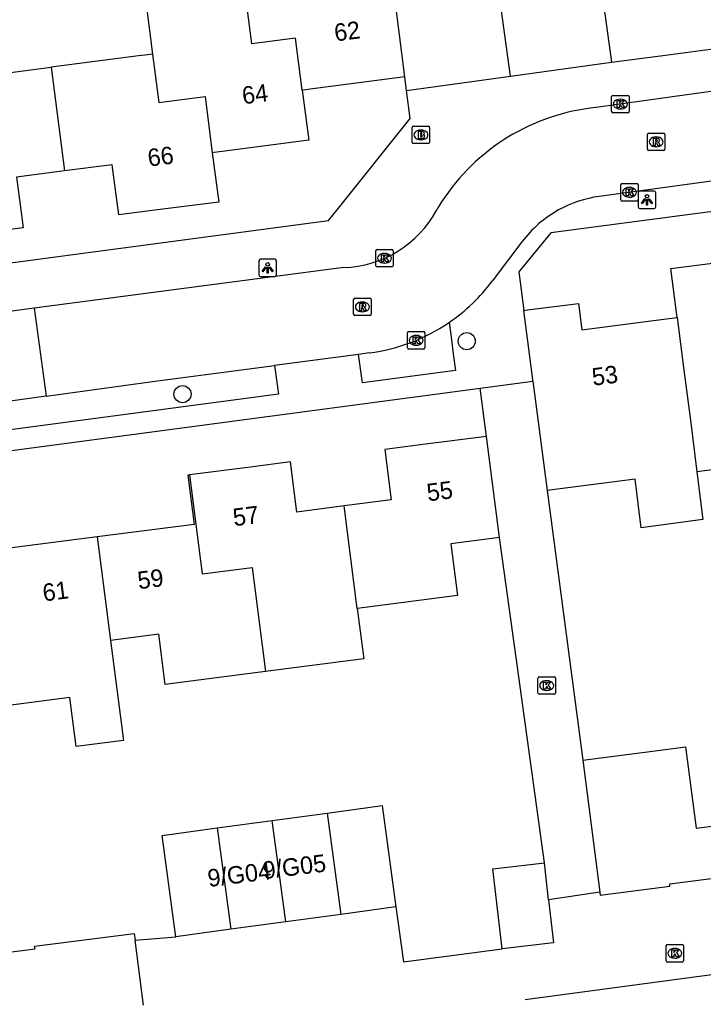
# Model space of a CAD drawing. Extents: x 158474 to 159560, y 388525 to 389605.
# Drawn here: x 159327.3 to 159366.5, y 388954.8 to 389010.9 of the extents above; entities that cross this region are included whole.
import ezdxf

# ---------------------------------------------------------------- set-up
doc = ezdxf.new("R2010")
doc.units = 0
for name, color, linetype in [('IMGEO_Boom', 7, 'Continuous'), ('IMGEO_Brandkraan', 7, 'Continuous'), ('IMGEO_Kolk', 7, 'Continuous'), ('IMGEO_Lichtpunt', 7, 'Continuous'), ('IMGEO_Muur', 7, 'Continuous'), ('IMGEO_Pand', 7, 'Continuous'), ('IMGEO_Pand_nummerreeks', 7, 'Continuous'), ('IMGEO_Rijbaan_lokaal_open', 7, 'Continuous'), ('IMGEO_Rioolput', 7, 'Continuous'), ('IMGEO_Voetpad_open', 7, 'Continuous')]:
    doc.layers.add(name, color=color, linetype=linetype)

msp = doc.modelspace()

# ---------------------------------------------------------------- linework, layer by layer
at = {"layer": 'IMGEO_Boom'}
for centre in [(159352.928, 388992.487), (159336.65, 388989.449)]:
    msp.add_circle(centre, 0.489, dxfattribs=at)
at = {"layer": 'IMGEO_Brandkraan'}
for p, q in [((159349.804, 389003.87), (159349.804, 389004.722)), ((159349.879, 389004.796), (159350.731, 389004.796)), ((159350.292, 389004.576), (159350.317, 389004.576)), ((159350.805, 389004.722), (159350.805, 389003.87)), ((159350.315, 389004.016), (159350.29, 389004.016)), ((159350.731, 389003.796), (159349.879, 389003.796))]:
    msp.add_line(p, q, dxfattribs=at)
for points in [[(159349.804, 389003.87), (159349.804, 389004.722)], [(159349.879, 389004.796), (159350.731, 389004.796)], [(159350.152, 389004.496), (159350.152, 389004.096), (159350.365, 389004.096)], [(159350.383, 389004.496), (159350.152, 389004.496)], [(159350.805, 389004.722), (159350.805, 389003.87)], [(159350.331, 389004.415), (159350.277, 389004.415), (159350.277, 389004.339)], [(159350.277, 389004.339), (159350.33, 389004.339)], [(159350.339, 389004.263), (159350.277, 389004.263), (159350.277, 389004.182)], [(159350.277, 389004.182), (159350.339, 389004.182)], [(159350.731, 389003.796), (159349.879, 389003.796)]]:
    msp.add_lwpolyline(points, dxfattribs=at)
for centre, radius, start, end in [((159349.881, 389004.72), 0.0765, 91.552, 178.448), ((159349.881, 389004.72), 0.0765, 91.552, 178.448), ((159350.387, 389004.351), 0.145, 59.4692, 91.5367), ((159350.729, 389004.72), 0.0765, 1.552, 88.448), ((159350.729, 389004.72), 0.0765, 1.552, 88.448), ((159350.332, 389004.377), 0.0379, 267.8285, 90.9355), ((159350.34, 389004.222), 0.0404, 269.8759, 90.5077), ((159350.371, 389004.347), 0.251, 268.6676, 293.5347), ((159350.412, 389004.398), 0.0922, 285.5137, 58.1501), ((159350.417, 389004.206), 0.105, 301.3115, 78.989), ((159349.881, 389003.872), 0.0765, 181.552, 268.448), ((159349.881, 389003.872), 0.0765, 181.552, 268.448), ((159350.729, 389003.872), 0.0765, 271.552, 358.448), ((159350.729, 389003.872), 0.0765, 271.552, 358.448)]:
    msp.add_arc(centre, radius, start, end, dxfattribs=at)
for centre, major_axis, ratio, start_param, end_param in [((159350.291, 389004.296), (-0.387, 0.002), 0.722429, 4.712389, 7.853982), ((159350.316, 389004.296), (-0.39, 0.002), 0.717154, 1.570796, 4.712389)]:
    msp.add_ellipse(centre, major_axis=major_axis, ratio=ratio, start_param=start_param, end_param=end_param, dxfattribs=at)
at = {"layer": 'IMGEO_Kolk'}
for p, q in [((159361.226, 389005.635), (159361.226, 389006.487)), ((159361.301, 389006.561), (159362.153, 389006.561)), ((159361.714, 389006.341), (159361.739, 389006.341)), ((159362.227, 389006.487), (159362.227, 389005.635)), ((159361.737, 389005.781), (159361.712, 389005.781)), ((159362.153, 389005.561), (159361.301, 389005.561)), ((159361.747, 389000.585), (159361.747, 389001.437)), ((159361.822, 389001.511), (159362.674, 389001.511)), ((159362.235, 389001.291), (159362.26, 389001.291)), ((159362.748, 389001.437), (159362.748, 389000.585)), ((159362.258, 389000.731), (159362.233, 389000.731)), ((159362.674, 389000.511), (159361.822, 389000.511)), ((159347.72, 388996.807), (159347.72, 388997.659)), ((159347.795, 388997.733), (159348.647, 388997.733)), ((159348.208, 388997.513), (159348.233, 388997.513)), ((159348.721, 388997.659), (159348.721, 388996.807)), ((159348.647, 388996.733), (159347.795, 388996.733)), ((159348.231, 388996.953), (159348.206, 388996.953)), ((159349.531, 388992.109), (159349.531, 388992.961)), ((159349.606, 388993.035), (159350.458, 388993.035)), ((159350.019, 388992.815), (159350.044, 388992.815)), ((159350.532, 388992.961), (159350.532, 388992.109)), ((159350.042, 388992.255), (159350.017, 388992.255)), ((159350.458, 388992.035), (159349.606, 388992.035)), ((159357.01, 388972.337), (159357.01, 388973.189)), ((159357.085, 388973.263), (159357.937, 388973.263)), ((159358.011, 388973.189), (159358.011, 388972.337)), ((159357.498, 388973.043), (159357.523, 388973.043)), ((159357.937, 388972.263), (159357.085, 388972.263)), ((159357.521, 388972.483), (159357.496, 388972.483)), ((159364.347, 388957.006), (159364.347, 388957.858)), ((159364.422, 388957.932), (159365.274, 388957.932)), ((159364.835, 388957.712), (159364.86, 388957.712)), ((159365.348, 388957.858), (159365.348, 388957.006)), ((159365.274, 388956.932), (159364.422, 388956.932)), ((159364.858, 388957.152), (159364.833, 388957.152))]:
    msp.add_line(p, q, dxfattribs=at)
for points in [[(159361.226, 389005.635), (159361.226, 389006.487)], [(159361.301, 389006.561), (159362.153, 389006.561)], [(159361.547, 389006.261), (159361.67, 389006.261), (159361.67, 389006.11), (159361.8, 389006.261), (159361.964, 389006.261), (159361.818, 389006.11), (159361.971, 389005.861), (159361.819, 389005.861), (159361.734, 389006.025), (159361.67, 389005.958), (159361.67, 389005.861), (159361.547, 389005.861), (159361.547, 389006.261)], [(159362.227, 389006.487), (159362.227, 389005.635)], [(159362.153, 389005.561), (159361.301, 389005.561)], [(159361.747, 389000.585), (159361.747, 389001.437)], [(159361.822, 389001.511), (159362.674, 389001.511)], [(159362.068, 389001.211), (159362.191, 389001.211), (159362.191, 389001.06), (159362.321, 389001.211), (159362.485, 389001.211), (159362.339, 389001.06), (159362.492, 389000.811), (159362.34, 389000.811), (159362.255, 389000.975), (159362.191, 389000.908), (159362.191, 389000.811), (159362.068, 389000.811), (159362.068, 389001.211)], [(159362.748, 389001.437), (159362.748, 389000.585)], [(159362.674, 389000.511), (159361.822, 389000.511)], [(159347.72, 388996.807), (159347.72, 388997.659)], [(159347.795, 388997.733), (159348.647, 388997.733)], [(159348.041, 388997.433), (159348.164, 388997.433), (159348.164, 388997.282), (159348.294, 388997.433), (159348.458, 388997.433), (159348.312, 388997.282), (159348.465, 388997.033), (159348.313, 388997.033), (159348.228, 388997.197), (159348.164, 388997.13), (159348.164, 388997.033), (159348.041, 388997.033), (159348.041, 388997.433)], [(159348.721, 388997.659), (159348.721, 388996.807)], [(159348.647, 388996.733), (159347.795, 388996.733)], [(159349.531, 388992.109), (159349.531, 388992.961)], [(159349.606, 388993.035), (159350.458, 388993.035)], [(159349.852, 388992.735), (159349.975, 388992.735), (159349.975, 388992.584), (159350.105, 388992.735), (159350.269, 388992.735), (159350.123, 388992.584), (159350.276, 388992.335), (159350.124, 388992.335), (159350.039, 388992.499), (159349.975, 388992.432), (159349.975, 388992.335), (159349.852, 388992.335), (159349.852, 388992.735)], [(159350.532, 388992.961), (159350.532, 388992.109)], [(159350.458, 388992.035), (159349.606, 388992.035)], [(159357.01, 388972.337), (159357.01, 388973.189)], [(159357.085, 388973.263), (159357.937, 388973.263)], [(159358.011, 388973.189), (159358.011, 388972.337)], [(159357.331, 388972.963), (159357.454, 388972.963), (159357.454, 388972.812), (159357.584, 388972.963), (159357.748, 388972.963), (159357.602, 388972.812), (159357.755, 388972.563), (159357.603, 388972.563), (159357.518, 388972.727), (159357.454, 388972.66), (159357.454, 388972.563), (159357.331, 388972.563), (159357.331, 388972.963)], [(159357.937, 388972.263), (159357.085, 388972.263)], [(159364.347, 388957.006), (159364.347, 388957.858)], [(159364.422, 388957.932), (159365.274, 388957.932)], [(159364.668, 388957.632), (159364.791, 388957.632), (159364.791, 388957.481), (159364.921, 388957.632), (159365.085, 388957.632), (159364.939, 388957.481), (159365.092, 388957.232), (159364.94, 388957.232), (159364.855, 388957.396), (159364.791, 388957.329), (159364.791, 388957.232), (159364.668, 388957.232), (159364.668, 388957.632)], [(159365.348, 388957.858), (159365.348, 388957.006)], [(159365.274, 388956.932), (159364.422, 388956.932)]]:
    msp.add_lwpolyline(points, dxfattribs=at)
for centre, start, end in [((159361.303, 389006.485), 91.552, 178.448), ((159361.303, 389006.485), 91.552, 178.448), ((159362.151, 389006.485), 1.552, 88.448), ((159362.151, 389006.485), 1.552, 88.448), ((159361.303, 389005.637), 181.552, 268.448), ((159361.303, 389005.637), 181.552, 268.448), ((159362.151, 389005.637), 271.552, 358.448), ((159362.151, 389005.637), 271.552, 358.448), ((159361.824, 389001.435), 91.552, 178.448), ((159361.824, 389001.435), 91.552, 178.448), ((159362.672, 389001.435), 1.552, 88.448), ((159362.672, 389001.435), 1.552, 88.448), ((159361.824, 389000.587), 181.552, 268.448), ((159361.824, 389000.587), 181.552, 268.448), ((159362.672, 389000.587), 271.552, 358.448), ((159362.672, 389000.587), 271.552, 358.448), ((159347.797, 388997.657), 91.552, 178.448), ((159347.797, 388997.657), 91.552, 178.448), ((159348.645, 388997.657), 1.552, 88.448), ((159348.645, 388997.657), 1.552, 88.448), ((159347.797, 388996.809), 181.552, 268.448), ((159347.797, 388996.809), 181.552, 268.448), ((159348.645, 388996.809), 271.552, 358.448), ((159348.645, 388996.809), 271.552, 358.448), ((159349.608, 388992.959), 91.552, 178.448), ((159349.608, 388992.959), 91.552, 178.448), ((159350.456, 388992.959), 1.552, 88.448), ((159350.456, 388992.959), 1.552, 88.448), ((159349.608, 388992.111), 181.552, 268.448), ((159349.608, 388992.111), 181.552, 268.448), ((159350.456, 388992.111), 271.552, 358.448), ((159350.456, 388992.111), 271.552, 358.448), ((159357.087, 388973.187), 91.552, 178.448), ((159357.087, 388973.187), 91.552, 178.448), ((159357.935, 388973.187), 1.552, 88.448), ((159357.935, 388973.187), 1.552, 88.448), ((159357.087, 388972.339), 181.552, 268.448), ((159357.087, 388972.339), 181.552, 268.448), ((159357.935, 388972.339), 271.552, 358.448), ((159357.935, 388972.339), 271.552, 358.448), ((159364.424, 388957.856), 91.552, 178.448), ((159364.424, 388957.856), 91.552, 178.448), ((159365.272, 388957.856), 1.552, 88.448), ((159365.272, 388957.856), 1.552, 88.448), ((159364.424, 388957.008), 181.552, 268.448), ((159364.424, 388957.008), 181.552, 268.448), ((159365.272, 388957.008), 271.552, 358.448), ((159365.272, 388957.008), 271.552, 358.448)]:
    msp.add_arc(centre, 0.0765, start, end, dxfattribs=at)
for centre, major_axis, ratio, start_param, end_param in [((159361.713, 389006.061), (-0.387, 0.002), 0.722429, 4.712389, 7.853982), ((159361.738, 389006.061), (-0.39, 0.002), 0.717154, 1.570796, 4.712389), ((159362.234, 389001.011), (-0.387, 0.002), 0.722429, 4.712389, 7.853982), ((159362.259, 389001.011), (-0.39, 0.002), 0.717154, 1.570796, 4.712389), ((159348.207, 388997.233), (-0.387, 0.002), 0.722429, 4.712389, 7.853982), ((159348.232, 388997.233), (-0.39, 0.002), 0.717154, 1.570796, 4.712389), ((159350.018, 388992.535), (-0.387, 0.002), 0.722429, 4.712389, 7.853982), ((159350.043, 388992.535), (-0.39, 0.002), 0.717154, 1.570796, 4.712389), ((159357.497, 388972.763), (-0.387, 0.002), 0.722429, 4.712389, 7.853982), ((159357.522, 388972.763), (-0.39, 0.002), 0.717154, 1.570796, 4.712389), ((159364.834, 388957.432), (-0.387, 0.002), 0.722429, 4.712389, 7.853982), ((159364.859, 388957.432), (-0.39, 0.002), 0.717154, 1.570796, 4.712389)]:
    msp.add_ellipse(centre, major_axis=major_axis, ratio=ratio, start_param=start_param, end_param=end_param, dxfattribs=at)
at = {"layer": 'IMGEO_Lichtpunt'}
for p, q in [((159362.754, 389000.982), (159362.754, 389000.175)), ((159362.754, 389000.982), (159362.754, 389000.175)), ((159363.656, 389001.077), (159362.848, 389001.077)), ((159363.656, 389001.077), (159362.848, 389001.077)), ((159363.75, 389000.175), (159363.75, 389000.982)), ((159363.75, 389000.175), (159363.75, 389000.982)), ((159362.848, 389000.081), (159363.656, 389000.081)), ((159362.848, 389000.081), (159363.656, 389000.081)), ((159341.028, 388997.085), (159341.028, 388996.278)), ((159341.028, 388997.085), (159341.028, 388996.278)), ((159341.93, 388997.18), (159341.122, 388997.18)), ((159341.93, 388997.18), (159341.122, 388997.18)), ((159342.024, 388996.278), (159342.024, 388997.085)), ((159342.024, 388996.278), (159342.024, 388997.085)), ((159341.122, 388996.184), (159341.93, 388996.184)), ((159341.122, 388996.184), (159341.93, 388996.184))]:
    msp.add_line(p, q, dxfattribs=at)
for points in [[(159363.128, 389000.646), (159363.167, 389000.618), (159362.979, 389000.356), (159362.941, 389000.383), (159363.128, 389000.646)], [(159363.23, 389000.598), (159363.277, 389000.598), (159363.277, 389000.276), (159363.23, 389000.276), (159363.23, 389000.598)], [(159363.34, 389000.618), (159363.378, 389000.645), (159363.565, 389000.383), (159363.526, 389000.355), (159363.34, 389000.618)], [(159341.402, 388996.749), (159341.441, 388996.721), (159341.253, 388996.459), (159341.215, 388996.486), (159341.402, 388996.749)], [(159341.504, 388996.701), (159341.551, 388996.701), (159341.551, 388996.379), (159341.504, 388996.379), (159341.504, 388996.701)], [(159341.614, 388996.721), (159341.652, 388996.748), (159341.839, 388996.486), (159341.8, 388996.458), (159341.614, 388996.721)]]:
    msp.add_lwpolyline(points, dxfattribs=at)
for centre in [(159363.253, 389000.78), (159341.527, 388996.883)]:
    msp.add_circle(centre, 0.0994, dxfattribs=at)
for centre, start, end in [((159362.848, 389000.982), 90, 180), ((159362.848, 389000.982), 90, 180), ((159363.656, 389000.982), 0, 90), ((159363.656, 389000.982), 0, 90), ((159362.848, 389000.175), 180, 270), ((159362.848, 389000.175), 180, 270), ((159363.656, 389000.175), 270, 0), ((159363.656, 389000.175), 270, 360), ((159341.122, 388997.085), 90, 180), ((159341.122, 388997.085), 90, 180), ((159341.93, 388997.085), 0, 90), ((159341.93, 388997.085), 0, 90), ((159341.122, 388996.278), 180, 270), ((159341.122, 388996.278), 180, 270), ((159341.93, 388996.278), 270, 0), ((159341.93, 388996.278), 270, 360)]:
    msp.add_arc(centre, 0.0946, start, end, dxfattribs=at)
at = {"layer": 'IMGEO_Muur'}
for points in [[(159364.304, 389008.867), (159367.743, 389009.328)], [(159361.221, 389008.454), (159364.304, 389008.867)], [(159355.835, 388973.809), (159354.813, 388981.239)]]:
    msp.add_lwpolyline(points, dxfattribs=at)
at = {"layer": 'IMGEO_Pand'}
for points in [[(159359.901, 389018.008), (159359.917, 389017.894), (159361.221, 389008.454)], [(159355.444, 389007.656), (159354.14, 389017.096), (159354.125, 389017.227)], [(159349.389, 389007.617), (159348.632, 389013.504)], [(159340.24, 389012.513), (159339.949, 389012.476), (159339.387, 389012.404), (159334.563, 389011.783), (159334.932, 389008.921)], [(159343.512, 389006.861), (159343.129, 389009.833), (159340.627, 389009.511), (159340.24, 389012.513)], [(159334.932, 389008.921), (159334.665, 389008.887), (159334.13, 389008.818), (159329.126, 389008.174)], [(159334.932, 389008.921), (159335.289, 389006.149), (159337.941, 389006.491), (159338.356, 389003.278)], [(159355.444, 389007.656), (159361.221, 389008.454)], [(159323.563, 389007.459), (159329.126, 389008.174)], [(159329.126, 389008.174), (159329.89, 389002.239)], [(159349.389, 389007.617), (159343.964, 389006.92), (159343.711, 389006.887), (159343.512, 389006.861)], [(159343.512, 389006.861), (159343.882, 389003.989), (159338.918, 389003.35), (159338.457, 389003.291), (159338.356, 389003.278)], [(159338.356, 389003.278), (159338.721, 389000.451), (159335.214, 389000), (159332.999, 388999.715), (159332.962, 389000), (159332.629, 389002.591), (159329.89, 389002.239)], [(159329.89, 389002.239), (159327.148, 389001.886), (159327.391, 389000), (159327.522, 388998.981), (159321.804, 388998.245), (159321.444, 389001.039)], [(159364.984, 388993.839), (159364.624, 388996.644), (159367.91, 388997.068), (159370.295, 388997.375), (159370.665, 388994.5), (159373.402, 388994.852)], [(159356.2, 388994.25), (159356.401, 388994.276), (159359.325, 388994.65), (159359.52, 388993.135), (159363.467, 388993.644), (159364.528, 388993.78), (159364.835, 388993.82), (159364.984, 388993.839)], [(159356.723, 388990.186), (159356.708, 388990.299), (159356.2, 388994.25)], [(159364.984, 388993.839), (159365.371, 388990.822), (159365.738, 388987.963), (159366.113, 388985.009)], [(159356.723, 388990.186), (159357.527, 388983.935)], [(159374.156, 388988.996), (159368.988, 388988.331), (159369.357, 388985.421), (159366.113, 388985.009)], [(159354.067, 388987.034), (159350.57, 388986.584), (159348.235, 388986.283), (159348.607, 388983.396), (159345.902, 388983.048)], [(159354.813, 388981.239), (159354.067, 388987.034)], [(159345.902, 388983.048), (159343.201, 388982.701), (159342.832, 388985.571), (159340.394, 388985.257), (159337.054, 388984.827)], [(159366.113, 388985.009), (159366.46, 388982.274), (159362.921, 388981.794), (159362.57, 388984.586), (159357.527, 388983.935)], [(159337.054, 388984.827), (159336.953, 388984.814), (159337.316, 388981.992), (159331.765, 388981.278)], [(159337.054, 388984.827), (159337.775, 388979.166), (159340.636, 388979.531), (159341.401, 388973.568)], [(159346.657, 388977.175), (159345.902, 388983.048)], [(159331.765, 388981.278), (159326.593, 388980.612), (159326.217, 388980.564), (159326.116, 388980.551)], [(159331.765, 388981.278), (159332.527, 388975.343)], [(159354.813, 388981.239), (159352.027, 388980.881), (159352.409, 388977.915), (159346.657, 388977.175)], [(159346.657, 388977.175), (159347.028, 388974.291), (159341.401, 388973.568)], [(159332.527, 388975.343), (159333.264, 388969.619), (159330.549, 388969.27), (159330.188, 388972.075), (159324.465, 388971.338)], [(159341.401, 388973.568), (159336.54, 388972.943), (159335.663, 388972.83), (159335.294, 388975.699), (159332.527, 388975.343)], [(159359.573, 388968.498), (159363.572, 388969.014), (159365.464, 388969.258), (159366.065, 388964.593), (159368.778, 388964.943)], [(159359.573, 388968.498), (159360.55, 388960.927)], [(159344.93, 388965.465), (159348.079, 388965.891), (159348.864, 388960.088)], [(159341.781, 388965.038), (159344.93, 388965.465)], [(159344.93, 388965.465), (159345.715, 388959.662)], [(159338.632, 388964.612), (159341.781, 388965.038)], [(159342.566, 388959.235), (159341.781, 388965.038)], [(159336.268, 388958.383), (159335.483, 388964.186), (159338.632, 388964.612)], [(159338.632, 388964.612), (159339.417, 388958.809)], [(159354.95, 388957.68), (159354.419, 388962.269), (159357.374, 388962.611)], [(159357.618, 388960.498), (159357.374, 388962.611)], [(159360.55, 388960.927), (159360.571, 388960.762), (159364.57, 388961.278), (159364.553, 388961.406), (159369.158, 388962)], [(159357.618, 388960.498), (159357.905, 388958.022), (159354.95, 388957.68)], [(159345.715, 388959.662), (159342.566, 388959.235)], [(159348.864, 388960.088), (159345.715, 388959.662)], [(159342.566, 388959.235), (159339.417, 388958.809)], [(159325.264, 388953.291), (159324.757, 388957.244), (159328.201, 388957.686), (159328.181, 388957.842), (159333.883, 388958.573), (159333.934, 388958.175)], [(159339.417, 388958.809), (159336.268, 388958.383)], [(159334.41, 388954.462), (159333.934, 388958.175)]]:
    msp.add_lwpolyline(points, dxfattribs=at)
at = {"layer": 'IMGEO_Rijbaan_lokaal_open'}
for points in [[(159378.044, 389008.313), (159374.489, 389007.828), (159364.71, 389006.475), (159360.478, 389005.89), (159359.998, 389005.828)], [(159349.487, 389006.833), (159349.389, 389007.617)], [(159349.487, 389006.833), (159355.444, 389007.656)], [(159378.728, 389003.276), (159365.56, 389001.466), (159360.519, 389000.773)], [(159351.311, 389000.169), (159351.222, 388999.998)], [(159356.092, 388998.175), (159354.389, 388995.916)], [(159345.881, 388996.704), (159328.152, 388994.371)], [(159328.152, 388994.371), (159326.315, 388994.129), (159324.99, 388993.95)], [(159328.152, 388994.371), (159328.833, 388989.339)], [(159346.732, 388991.73), (159341.927, 388991.096)], [(159347.35, 388991.811), (159346.732, 388991.73)], [(159328.833, 388989.339), (159334.929, 388990.174), (159341.927, 388991.096)], [(159328.833, 388989.339), (159325.673, 388988.906)], [(159360.55, 388960.927), (159357.618, 388960.498)], [(159348.864, 388960.088), (159349.312, 388956.943), (159354.95, 388957.68)], [(159333.934, 388958.175), (159336.268, 388958.383)], [(159356.273, 388954.78), (159370.962, 388956.758)]]:
    msp.add_lwpolyline(points, dxfattribs=at)
for centre, radius, start, end in [((159361.535, 388993.971), 11.956, 97.3863, 148.7768), ((159361.451, 388994.083), 6.755, 97.9303, 118.8361), ((159345.683, 389003.002), 6.301, 271.7994, 331.5281), ((159361.442, 388994.138), 6.702, 118.9951, 142.9623), ((159345.962, 389002.275), 10.557, 304.3738, 322.9651), ((159345.97, 389002.264), 10.544, 277.5219, 304.3683)]:
    msp.add_arc(centre, radius, start, end, dxfattribs=at)
at = {"layer": 'IMGEO_Rioolput'}
for p, q in [((159363.279, 389003.472), (159363.279, 389004.324)), ((159363.354, 389004.398), (159364.206, 389004.398)), ((159363.767, 389004.178), (159363.792, 389004.178)), ((159364.28, 389004.324), (159364.28, 389003.472)), ((159364.206, 389003.398), (159363.354, 389003.398)), ((159363.79, 389003.618), (159363.765, 389003.618)), ((159346.451, 388994.022), (159346.451, 388994.874)), ((159346.526, 388994.948), (159347.378, 388994.948)), ((159346.939, 388994.728), (159346.964, 388994.728)), ((159347.452, 388994.874), (159347.452, 388994.022)), ((159347.378, 388993.948), (159346.526, 388993.948)), ((159346.962, 388994.168), (159346.937, 388994.168))]:
    msp.add_line(p, q, dxfattribs=at)
for points in [[(159363.279, 389003.472), (159363.279, 389004.324)], [(159363.354, 389004.398), (159364.206, 389004.398)], [(159363.868, 389004.096), (159363.616, 389004.098), (159363.616, 389003.698)], [(159363.794, 389004.017), (159363.74, 389004.017), (159363.74, 389003.936)], [(159363.74, 389003.936), (159363.792, 389003.936)], [(159364.28, 389004.324), (159364.28, 389003.472)], [(159364.206, 389003.398), (159363.354, 389003.398)], [(159363.616, 389003.698), (159363.74, 389003.698), (159363.74, 389003.86), (159363.751, 389003.86)], [(159363.798, 389003.831), (159363.869, 389003.698), (159364.009, 389003.698), (159363.944, 389003.824)], [(159346.451, 388994.022), (159346.451, 388994.874)], [(159346.526, 388994.948), (159347.378, 388994.948)], [(159347.04, 388994.646), (159346.788, 388994.648), (159346.788, 388994.248)], [(159346.788, 388994.248), (159346.912, 388994.248), (159346.912, 388994.41), (159346.923, 388994.41)], [(159346.966, 388994.567), (159346.912, 388994.567), (159346.912, 388994.486)], [(159346.912, 388994.486), (159346.964, 388994.486)], [(159347.452, 388994.874), (159347.452, 388994.022)], [(159347.378, 388993.948), (159346.526, 388993.948)], [(159346.97, 388994.381), (159347.041, 388994.248), (159347.181, 388994.248), (159347.116, 388994.374)]]:
    msp.add_lwpolyline(points, dxfattribs=at)
for centre, radius, start, end in [((159363.356, 389004.322), 0.0765, 91.552, 178.448), ((159363.356, 389004.322), 0.0765, 91.552, 178.448), ((159363.776, 389004.125), 0.19, 274.7715, 282.9687), ((159363.8, 389003.921), 0.0964, 77.0061, 93.1865), ((159363.814, 389003.978), 0.0378, 276.6634, 79.6772), ((159363.867, 389003.986), 0.109, 350.3612, 89.416), ((159363.865, 389003.986), 0.112, 277.5842, 350.9817), ((159364.204, 389004.322), 0.0765, 1.552, 88.448), ((159364.204, 389004.322), 0.0765, 1.552, 88.448), ((159363.356, 389003.474), 0.0765, 181.552, 268.448), ((159363.356, 389003.474), 0.0765, 181.552, 268.448), ((159363.75, 389003.807), 0.0533, 26.0293, 88.6989), ((159363.849, 389003.771), 0.108, 29.5134, 73.7905), ((159364.204, 389003.474), 0.0765, 271.552, 358.448), ((159364.204, 389003.474), 0.0765, 271.552, 358.448), ((159346.528, 388994.872), 0.0765, 91.552, 178.448), ((159346.528, 388994.872), 0.0765, 91.552, 178.448), ((159346.922, 388994.357), 0.0533, 26.0293, 88.6989), ((159346.948, 388994.675), 0.19, 274.7715, 282.9687), ((159346.972, 388994.471), 0.0964, 77.0061, 93.1865), ((159346.986, 388994.528), 0.0378, 276.6634, 79.6772), ((159347.039, 388994.536), 0.109, 350.3612, 89.416), ((159347.037, 388994.536), 0.112, 277.5842, 350.9817), ((159347.021, 388994.321), 0.108, 29.5134, 73.7905), ((159347.376, 388994.872), 0.0765, 1.552, 88.448), ((159347.376, 388994.872), 0.0765, 1.552, 88.448), ((159346.528, 388994.024), 0.0765, 181.552, 268.448), ((159346.528, 388994.024), 0.0765, 181.552, 268.448), ((159347.376, 388994.024), 0.0765, 271.552, 358.448), ((159347.376, 388994.024), 0.0765, 271.552, 358.448)]:
    msp.add_arc(centre, radius, start, end, dxfattribs=at)
for centre, major_axis, ratio, start_param, end_param in [((159363.766, 389003.898), (-0.387, 0.002), 0.722429, 4.712389, 7.853982), ((159363.791, 389003.898), (-0.39, 0.002), 0.717154, 1.570796, 4.712389), ((159346.938, 388994.448), (-0.387, 0.002), 0.722429, 4.712389, 7.853982), ((159346.963, 388994.448), (-0.39, 0.002), 0.717154, 1.570796, 4.712389)]:
    msp.add_ellipse(centre, major_axis=major_axis, ratio=ratio, start_param=start_param, end_param=end_param, dxfattribs=at)
at = {"layer": 'IMGEO_Voetpad_open'}
for points in [[(159361.221, 389008.454), (159364.304, 389008.867), (159367.743, 389009.328)], [(159290.925, 388992.198), (159345.018, 388999.389), (159345.507, 389000), (159349.687, 389005.227), (159349.487, 389006.833)], [(159382.703, 389001.965), (159367.762, 389000), (159365.852, 388999.749), (159357.748, 388998.683), (159355.918, 388996.451), (159356.2, 388994.25)], [(159351.922, 388993.561), (159352.015, 388992.862), (159352.161, 388991.76), (159352.288, 388990.799), (159346.949, 388990.092), (159346.732, 388991.73)], [(159341.927, 388991.096), (159342.143, 388989.457), (159319.154, 388986.405), (159318.945, 388987.985)], [(159353.69, 388989.796), (159356.723, 388990.186)], [(159304.881, 388983.31), (159353.69, 388989.796)], [(159354.067, 388987.034), (159353.69, 388989.796)], [(159357.527, 388983.935), (159359.573, 388968.498)], [(159357.374, 388962.611), (159355.835, 388973.809), (159354.813, 388981.239)]]:
    msp.add_lwpolyline(points, dxfattribs=at)

# ---------------------------------------------------------------- texts
at = {"layer": 'IMGEO_Pand_nummerreeks'}
for s, rotation, p in [('62', 7.3281, (159345.405, 389009.645)), ('64', 7.3281, (159340.127, 389006.047)), ('66', 7.3339, (159334.718, 389002.477)), ('53', 7.3396, (159360.167, 388989.929)), ('55', 7.391, (159350.708, 388983.309)), ('57', 7.391, (159339.603, 388981.887)), ('59', 7.3314, (159334.14, 388978.277)), ('61', 7.3339, (159328.702, 388977.577)), ('9/G05', 7.0119, (159341.304, 388961.676)), ('9/G04', 7.2369, (159338.152, 388961.224))]:
    msp.add_text(s, height=1, rotation=rotation, dxfattribs=at).set_placement(p)

doc.saveas('drawing.dxf')
